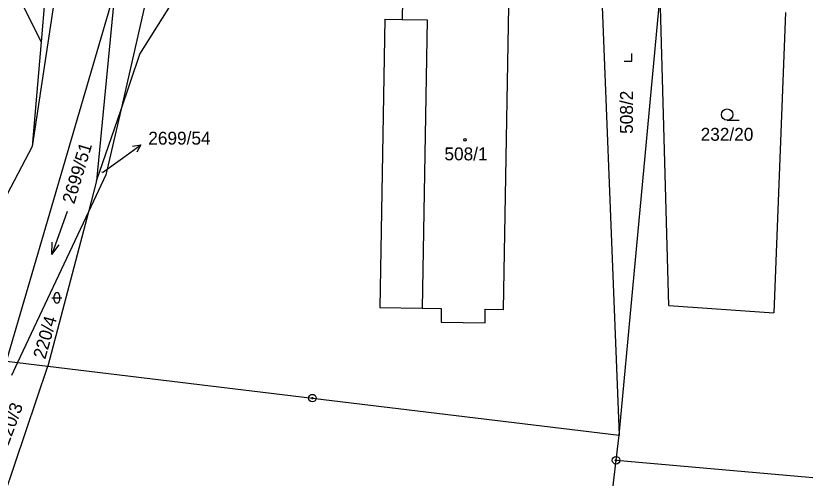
# Model space of a CAD drawing. Extents: x -439246 to -433691, y -1130252 to -1121148.
# Drawn here: x -437547.1 to -437443, y -1123791.4 to -1123730.4 of the extents above; entities that cross this region are included whole.
import ezdxf

# ---------------------------------------------------------------- set-up
doc = ezdxf.new("R2010")
doc.units = 0
for name, color, linetype in [('Vrstva 1', 7, 'Continuous'), ('Vrstva 16', 7, 'Continuous'), ('Vrstva 18', 7, 'Continuous'), ('Vrstva 19', 7, 'Continuous'), ('Vrstva 24', 7, 'Continuous'), ('Vrstva 25', 7, 'Continuous'), ('Vrstva 3', 7, 'Continuous'), ('Vrstva 37', 7, 'Continuous'), ('Vrstva 4', 7, 'Continuous')]:
    doc.layers.add(name, color=color, linetype=linetype)

msp = doc.modelspace()

# ---------------------------------------------------------------- linework, layer by layer
at = {"layer": 'Vrstva 1'}
msp.add_line((-437548.71, -1123793.9), (-437542.88, -1123776.61), dxfattribs=at)
for points in [[(-437530.73, -1123735.5), (-437507.65, -1123698.8)], [(-437470.49, -1123711.49), (-437467.55, -1123785.71)], [(-437541.58, -1123725.5), (-437544.93, -1123747.64)], [(-437548.32, -1123775.95), (-437534.05, -1123727.16)], [(-437547.16, -1123727), (-437543.74, -1123733.86)], [(-437534.05, -1123727.16), (-437536.44, -1123752.2)], [(-437543.24, -1123728.11), (-437543.74, -1123733.86)], [(-437529.88, -1123728.19), (-437533.26, -1123742.91)], [(-437467.55, -1123785.71), (-437462.11, -1123727.68)], [(-437461, -1123768.62), (-437462.11, -1123727.68)], [(-437445.58, -1123729.99), (-437447.12, -1123769.59)], [(-437543.74, -1123733.86), (-437544.93, -1123747.64)], [(-437533.26, -1123742.91), (-437530.73, -1123735.5)], [(-437536.44, -1123752.2), (-437533.26, -1123742.91)], [(-437533.26, -1123742.91), (-437535.21, -1123751.38)], [(-437544.93, -1123747.64), (-437550.15, -1123757.53)], [(-437535.21, -1123751.38), (-437537.51, -1123756.27)], [(-437536.44, -1123752.2), (-437537.51, -1123756.27)], [(-437537.51, -1123756.27), (-437546.87, -1123776.12)], [(-437537.51, -1123756.27), (-437542.88, -1123776.61)], [(-437461, -1123768.62), (-437447.12, -1123769.59)], [(-437548.32, -1123775.95), (-437546.87, -1123776.12)], [(-437546.87, -1123776.12), (-437547.67, -1123777.83)], [(-437546.87, -1123776.12), (-437542.88, -1123776.61)], [(-437542.88, -1123776.61), (-437507.98, -1123780.82)], [(-437507.98, -1123780.82), (-437467.55, -1123785.71)], [(-437467.94, -1123789.01), (-437467.55, -1123785.71)], [(-437472.88, -1123831.19), (-437467.94, -1123789.01)], [(-437467.94, -1123789.01), (-437433.99, -1123791.98)]]:
    msp.add_lwpolyline(points, dxfattribs=at)
at = {"layer": 'Vrstva 16'}
msp.add_line((-437533.04, -1123749.18), (-437530.61, -1123747.42), dxfattribs=at)
for points in [[(-437531.72, -1123747.6), (-437530.61, -1123747.42), (-437531.13, -1123748.41)], [(-437535.66, -1123751.07), (-437533.04, -1123749.18)]]:
    msp.add_lwpolyline(points, dxfattribs=at)
at = {"layer": 'Vrstva 24'}
for centre, radius in [((-437507.98, -1123780.82), 0.5), ((-437507.98, -1123780.82), 0.1), ((-437467.94, -1123789.01), 0.5), ((-437467.94, -1123789.01), 0.1)]:
    msp.add_circle(centre, radius, dxfattribs=at)
at = {"layer": 'Vrstva 25'}
for p, q in [((-437453.29, -1123744.2), (-437451.69, -1123744.2)), ((-437542.34, -1123767.6), (-437541, -1123767.6)), ((-437542.01, -1123767.94), (-437542.01, -1123767.27)), ((-437541.34, -1123767.27), (-437541.34, -1123767.94))]:
    msp.add_line(p, q, dxfattribs=at)
for points in [[(-437466.87, -1123736.41), (-437465.87, -1123736.41), (-437465.87, -1123735.41)], [(-437540.31, -1123756.21), (-437542.33, -1123761.87), (-437541.35, -1123760.62)], [(-437542.33, -1123761.87), (-437542.3, -1123760.28)]]:
    msp.add_lwpolyline(points, dxfattribs=at)
for centre, radius in [((-437453.29, -1123743.45), 0.75), ((-437487.86, -1123746.78), 0.175)]:
    msp.add_circle(centre, radius, dxfattribs=at)
for centre, start, end in [((-437541.67, -1123767.27), 0, 180), ((-437541.67, -1123767.94), 180, 0)]:
    msp.add_arc(centre, 0.335, start, end, dxfattribs=at)
at = {"layer": 'Vrstva 3'}
for points in [[(-437495.91, -1123717.91), (-437496.13, -1123730.91)], [(-437482.79, -1123769.15), (-437482.1, -1123729.15)], [(-437496.13, -1123730.91), (-437492.83, -1123730.97)], [(-437492.83, -1123730.97), (-437493.49, -1123768.96)], [(-437493.49, -1123768.96), (-437490.99, -1123769)], [(-437490.99, -1123769), (-437491.02, -1123770.8)], [(-437485.22, -1123770.9), (-437485.19, -1123769.1)], [(-437485.19, -1123769.1), (-437482.79, -1123769.15)], [(-437491.02, -1123770.8), (-437485.22, -1123770.9)]]:
    msp.add_lwpolyline(points, dxfattribs=at)
at = {"layer": 'Vrstva 37'}
msp.add_circle((-437487.86, -1123746.78), 0.175, dxfattribs=at)
at = {"layer": 'Vrstva 4'}
for points in [[(-437495.91, -1123717.91), (-437496.13, -1123730.91)], [(-437482.79, -1123769.15), (-437482.1, -1123729.15)], [(-437498.43, -1123730.87), (-437499.09, -1123768.86)], [(-437498.43, -1123730.87), (-437496.13, -1123730.91)], [(-437496.13, -1123730.91), (-437492.83, -1123730.97)], [(-437492.83, -1123730.97), (-437493.49, -1123768.96)], [(-437499.09, -1123768.86), (-437493.49, -1123768.96)], [(-437493.49, -1123768.96), (-437490.99, -1123769)], [(-437490.99, -1123769), (-437491.02, -1123770.8)], [(-437485.22, -1123770.9), (-437485.19, -1123769.1)], [(-437485.19, -1123769.1), (-437482.79, -1123769.15)], [(-437491.02, -1123770.8), (-437485.22, -1123770.9)]]:
    msp.add_lwpolyline(points, dxfattribs=at)

# ---------------------------------------------------------------- texts
at = {"layer": 'Vrstva 16'}
msp.add_text('2699/54', height=1.7, dxfattribs=at).set_placement((-437529.62, -1123747.41))
at = {"layer": 'Vrstva 18'}
for s, height, p in [('232/20', 1.7, (-437456.79, -1123746.9)), ('2699/54', 0.1, (-437535.93, -1123751.08))]:
    msp.add_text(s, height=height, dxfattribs=at).set_placement(p)
for s, rotation, p in [('2699/51', 73.222, (-437539.38, -1123755.32)), ('220/4', 74.0376, (-437543.21, -1123775.77)), ('220/3', 69.6839, (-437548.08, -1123787.15))]:
    msp.add_text(s, height=1.7, rotation=rotation, dxfattribs=at).set_placement(p)
at = {"layer": 'Vrstva 19'}
msp.add_text('508/2', height=1.7, rotation=90, dxfattribs=at).set_placement((-437465.72, -1123745.99))
msp.add_text('508/1', height=1.7, dxfattribs=at).set_placement((-437490.57, -1123749.48))

doc.saveas('drawing.dxf')
